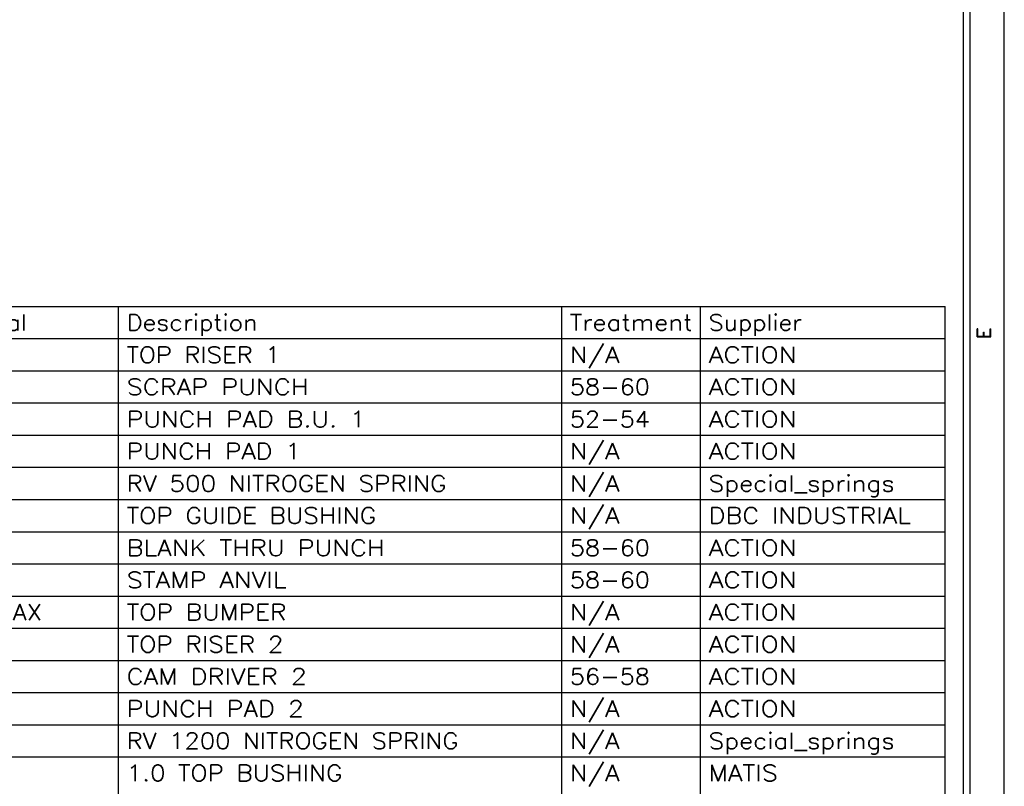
# Model space of a CAD drawing. Header units: inches. Extents: x 3 to 289, y 4 to 291.
# Tile 467 of 634: x 104.5 to 111.72, y 218.95 to 224.58. Entities that reach past the tile are written whole.
import ezdxf
from ezdxf.enums import TextEntityAlignment as Align

# ---------------------------------------------------------------- set-up
doc = ezdxf.new("R2010")
doc.units = ezdxf.units.IN
doc.header["$LTSCALE"] = 0.5
doc.header["$MEASUREMENT"] = 0
doc.layers.add('MFB', color=7, linetype='Continuous')
doc.layers.add('PLOTVIEW1', color=7, linetype='Continuous')
doc.styles.add('VERO0-Simplex', font='simplex_.ttf')
doc.styles.add('VERO5-RomanD', font='romand__.ttf')

msp = doc.modelspace()

# ---------------------------------------------------------------- linework, layer by layer
at = {"layer": 'MFB', "color": 56, "linetype": 'Continuous'}
for p, q in [((99.1285, 222.4728), (111.2914, 222.4728)), ((105.2224, 215.8586), (105.2224, 222.4728)), ((108.4761, 215.8586), (108.4761, 222.4728)), ((109.4952, 215.8586), (109.4952, 222.4728)), ((111.2914, 215.8586), (111.2914, 222.4728)), ((99.1285, 222.2365), (111.2914, 222.2365)), ((99.1285, 222.0003), (111.2914, 222.0003)), ((99.1285, 221.7641), (111.2914, 221.7641)), ((99.1285, 221.5279), (111.2914, 221.5279)), ((99.1285, 221.2917), (111.2914, 221.2917)), ((99.1285, 221.0554), (111.2914, 221.0554)), ((99.1285, 220.8192), (111.2914, 220.8192)), ((99.1285, 220.583), (111.2914, 220.583)), ((99.1285, 220.3468), (111.2914, 220.3468)), ((99.1285, 220.1106), (111.2914, 220.1106)), ((99.1285, 219.8743), (111.2914, 219.8743)), ((99.1285, 219.6381), (111.2914, 219.6381)), ((99.1285, 219.4019), (111.2914, 219.4019)), ((99.1285, 219.1657), (111.2914, 219.1657))]:
    msp.add_line(p, q, dxfattribs=at)
at = {"layer": 'PLOTVIEW1', "color": 97, "linetype": 'Continuous'}
for p, q in [((111.4247, 213.94), (111.4247, 247.94)), ((111.4747, 213.94), (111.4747, 247.94)), ((111.7247, 213.94), (111.7247, 247.94))]:
    msp.add_line(p, q, dxfattribs=at)

# ---------------------------------------------------------------- texts
at = {"layer": 'MFB', "color": 7, "linetype": 'Continuous', "style": 'VERO0-Simplex'}
for s, width, p, p2 in [('Material', 0.999144, (103.8705, 222.2956), (104.5496, 222.2956)), ('Description', 0.999596, (105.2814, 222.2956), (106.2428, 222.2956)), ('Supplier', 0.999615, (109.5542, 222.2956), (110.2393, 222.2956)), ('Treatment', 0.999284, (108.5351, 222.2956), (109.4361, 222.2956)), ('TOP RISER 1', 1.000509, (105.2814, 222.0594), (106.4107, 222.0594)), ('N/A', 1.000587, (108.5351, 222.0594), (108.9008, 222.0594)), ('ACTION', 1.00063, (109.5542, 222.0594), (110.2022, 222.0594)), ('SCRAP PUNCH', 1.0011, (105.2814, 221.8232), (106.6174, 221.8232)), ('58-60', 1.0023, (108.5351, 221.8232), (109.1231, 221.8232)), ('ACTION', 1.00063, (109.5542, 221.8232), (110.2022, 221.8232)), ('PUNCH PAD B.U. 1', 1.000835, (105.2814, 221.5869), (107.0375, 221.5869)), ('52-54', 1.0023, (108.5351, 221.5869), (109.1231, 221.5869)), ('ACTION', 1.00063, (109.5542, 221.5869), (110.2022, 221.5869)), ('N/A', 1.000587, (108.5351, 221.3507), (108.9008, 221.3507)), ('PUNCH PAD 1', 1.000726, (105.2814, 221.3507), (106.5613, 221.3507)), ('ACTION', 1.00063, (109.5542, 221.3507), (110.2022, 221.3507)), ('RV 500 NITROGEN SPRING', 1.000914, (105.2814, 221.1145), (107.6297, 221.1145)), ('N/A', 1.000587, (108.5351, 221.1145), (108.9008, 221.1145)), ('Special_springs', 0.99991, (109.5542, 221.1145), (110.9197, 221.1145)), ('TOP GUIDE BUSHING', 1.000601, (105.2814, 220.8783), (107.1143, 220.8783)), ('N/A', 1.000587, (108.5351, 220.8783), (108.9008, 220.8783)), ('DBC INDUSTRIAL', 1.000957, (109.5542, 220.8783), (111.0386, 220.8783)), ('BLANK THRU PUNCH', 1.000665, (105.2814, 220.6421), (107.1763, 220.6421)), ('58-60', 1.0023, (108.5351, 220.6421), (109.1231, 220.6421)), ('ACTION', 1.00063, (109.5542, 220.6421), (110.2022, 220.6421)), ('STAMP ANVIL', 1.000701, (105.2814, 220.4058), (106.4554, 220.4058)), ('58-60', 1.0023, (108.5351, 220.4058), (109.1231, 220.4058)), ('ACTION', 1.00063, (109.5542, 220.4058), (110.2022, 220.4058)), ('FREEMAX', 1.000278, (103.8705, 220.1696), (104.6622, 220.1696)), ('TOP BUMPER', 1.000531, (105.2814, 220.1696), (106.4558, 220.1696)), ('N/A', 1.000587, (108.5351, 220.1696), (108.9008, 220.1696)), ('ACTION', 1.00063, (109.5542, 220.1696), (110.2022, 220.1696)), ('TOP RISER 2', 1.000641, (105.2814, 219.9334), (106.433, 219.9334)), ('N/A', 1.000587, (108.5351, 219.9334), (108.9008, 219.9334)), ('ACTION', 1.00063, (109.5542, 219.9334), (110.2022, 219.9334)), ('CAM DRIVER 2', 1.00072, (105.2814, 219.6972), (106.6051, 219.6972)), ('56-58', 1.0023, (108.5351, 219.6972), (109.1231, 219.6972)), ('ACTION', 1.00063, (109.5542, 219.6972), (110.2022, 219.6972)), ('PUNCH PAD 2', 1.000838, (105.2814, 219.461), (106.5836, 219.461)), ('N/A', 1.000587, (108.5351, 219.461), (108.9008, 219.461)), ('ACTION', 1.00063, (109.5542, 219.461), (110.2022, 219.461)), ('RV 1200 NITROGEN SPRING', 1.000928, (105.2814, 219.2247), (107.7183, 219.2247)), ('N/A', 1.000587, (108.5351, 219.2247), (108.9008, 219.2247)), ('Special_springs', 0.99991, (109.5542, 219.2247), (110.9197, 219.2247)), ('1.0 TOP BUSHING', 1.000888, (105.2814, 218.9885), (106.8654, 218.9885)), ('N/A', 1.000587, (108.5351, 218.9885), (108.9008, 218.9885)), ('MATIS', 1.000443, (109.5542, 218.9885), (110.0634, 218.9885))]:
    msp.add_text(s, height=0.11811, dxfattribs=dict(at, width=width)).set_placement(p, p2, align=Align.FIT)
at = {"layer": 'PLOTVIEW1', "color": 56, "linetype": 'Continuous', "style": 'VERO5-RomanD', "width": 0.999972}
msp.add_text('E', height=0.1, rotation=90, dxfattribs=at).set_placement((111.6252, 222.2322), (111.6252, 222.3216), align=Align.FIT)

doc.saveas('drawing.dxf')
